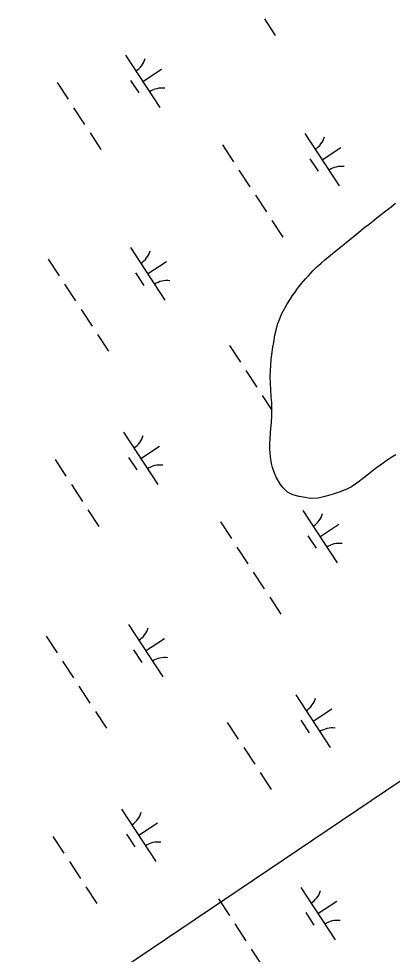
# Model space of a CAD drawing. Extents: x 3945642 to 3966284, y 206476 to 228921.
# Drawn here: x 3961122 to 3961420, y 215429 to 216176 of the extents above; entities that cross this region are included whole.
import ezdxf

# ---------------------------------------------------------------- set-up
doc = ezdxf.new("R2010")
doc.units = 0
for name, color, linetype in [('V-TOPO-SHOR', 7, 'Continuous'), ('V-UTIL-LINE', 7, 'Continuous'), ('V-WETL-SWMP', 7, 'Continuous')]:
    doc.layers.add(name, color=color, linetype=linetype)

msp = doc.modelspace()

# ---------------------------------------------------------------- linework, layer by layer
at = {"layer": 'V-TOPO-SHOR'}
msp.add_lwpolyline([(3961422.6, 215827.96), (3961419.32, 215825.94), (3961414.54, 215822.84), (3961410.17, 215819.61), (3961407.44, 215817.72), (3961403.34, 215814.48), (3961400.74, 215812.45), (3961397.05, 215809.48), (3961391.45, 215805.3), (3961387.08, 215802.33), (3961383.81, 215800.72), (3961378.08, 215798.44), (3961372.49, 215796.43), (3961366.91, 215794.83), (3961360.64, 215793.37), (3961354.11, 215793.14), (3961350.17, 215793.71), (3961345.28, 215794.55), (3961340.25, 215795.94), (3961336.05, 215798.14), (3961332.67, 215801.43), (3961330.37, 215804.16), (3961326.87, 215810.17), (3961325.66, 215813.17), (3961324.06, 215817.67), (3961323.4, 215821.07), (3961322.48, 215826.24), (3961322.09, 215829.38), (3961321.97, 215832.51), (3961322, 215837.4), (3961322.15, 215840.53), (3961322.59, 215845.56), (3961322.75, 215848.82), (3961323.32, 215853.85), (3961323.49, 215859.43), (3961323.51, 215863.37), (3961323.41, 215869.63), (3961323.03, 215873.85), (3961322.8, 215880.38), (3961322.55, 215884.6), (3961322.18, 215891.13), (3961322.34, 215895.35), (3961322.64, 215899.15), (3961322.94, 215904.32), (3961323.64, 215908.12), (3961324.36, 215913.97), (3961325.06, 215917.64), (3961326.05, 215923.62), (3961327.02, 215927.42), (3961328.41, 215932.85), (3961329.66, 215936.11), (3961331.59, 215940.72), (3961333.79, 215945.06), (3961335.44, 215948.05), (3961338.32, 215952.38), (3961339.97, 215955.23), (3961342.03, 215957.93), (3961344.09, 215960.78), (3961347.24, 215964.71), (3961350.39, 215968.49), (3961352.72, 215970.93), (3961356.27, 215974.85), (3961358.87, 215977.42), (3961362.98, 215981.07), (3961365.71, 215983.64), (3961370.36, 215987.42), (3961373.37, 215989.85), (3961378.29, 215993.77), (3961381.29, 215996.2), (3961384.58, 215998.76), (3961389.5, 216002.81), (3961392.91, 216005.79), (3961397.83, 216009.7), (3961401.11, 216012.27), (3961405.76, 216015.91), (3961408.77, 216018.21), (3961413.55, 216021.99), (3961418.74, 216026.04), (3961422.29, 216028.87)], dxfattribs=at)
at = {"layer": 'V-UTIL-LINE'}
msp.add_lwpolyline([(3961849.21, 215846.08), (3961847.16, 215851.26), (3959391.2, 214194.19)], dxfattribs=at)
at = {"layer": 'V-WETL-SWMP'}
for p, q in [((3961317.56, 216176.24), (3961326.32, 216162.86)), ((3961206.81, 216147.08), (3961234.21, 216105.25)), ((3961220.51, 216126.17), (3961235.56, 216136.03)), ((3961210.76, 216126.96), (3961217.34, 216116.92)), ((3961152.11, 216125.24), (3961160.88, 216111.86)), ((3961165.27, 216105.16), (3961174.03, 216091.78)), ((3961178.42, 216085.09), (3961187.18, 216071.71)), ((3961349.88, 216084.54), (3961377.28, 216042.71)), ((3961284.09, 216075.41), (3961292.85, 216062.03)), ((3961363.58, 216063.62), (3961378.64, 216073.49)), ((3961353.84, 216064.41), (3961360.41, 216054.38)), ((3961297.24, 216055.34), (3961306, 216041.95)), ((3961310.39, 216035.26), (3961319.16, 216021.88)), ((3961418.74, 216026.04), (3961422.29, 216028.87)), ((3961408.77, 216018.21), (3961413.55, 216021.99)), ((3961413.55, 216021.99), (3961418.74, 216026.04)), ((3961323.54, 216015.18), (3961332.31, 216001.8)), ((3961401.11, 216012.27), (3961405.76, 216015.91)), ((3961405.76, 216015.91), (3961408.77, 216018.21)), ((3961392.91, 216005.79), (3961397.83, 216009.7)), ((3961397.83, 216009.7), (3961401.11, 216012.27)), ((3961381.29, 215996.2), (3961384.57, 215998.76)), ((3961384.57, 215998.76), (3961389.5, 216002.81)), ((3961389.5, 216002.81), (3961392.91, 216005.79)), ((3961210.74, 215993.38), (3961238.14, 215951.56)), ((3961373.37, 215989.85), (3961378.29, 215993.77)), ((3961378.29, 215993.77), (3961381.29, 215996.2)), ((3961144.95, 215984.26), (3961153.71, 215970.88)), ((3961362.98, 215981.07), (3961365.71, 215983.64)), ((3961365.71, 215983.64), (3961370.36, 215987.42)), ((3961370.36, 215987.42), (3961373.37, 215989.85)), ((3961224.44, 215972.47), (3961239.5, 215982.34)), ((3961356.28, 215974.85), (3961358.88, 215977.42)), ((3961358.88, 215977.42), (3961362.98, 215981.07)), ((3961214.7, 215973.26), (3961221.27, 215963.23)), ((3961350.39, 215968.5), (3961352.72, 215970.93)), ((3961352.72, 215970.93), (3961356.28, 215974.85)), ((3961158.1, 215964.18), (3961166.87, 215950.8)), ((3961344.09, 215960.78), (3961347.24, 215964.71)), ((3961347.24, 215964.71), (3961350.39, 215968.5)), ((3961338.32, 215952.38), (3961339.97, 215955.23)), ((3961339.97, 215955.23), (3961342.03, 215957.93)), ((3961342.03, 215957.93), (3961344.09, 215960.78)), ((3961333.79, 215945.06), (3961335.44, 215948.05)), ((3961335.44, 215948.05), (3961338.32, 215952.38)), ((3961171.25, 215944.11), (3961180.02, 215930.73)), ((3961329.66, 215936.11), (3961331.59, 215940.72)), ((3961331.59, 215940.72), (3961333.79, 215945.06)), ((3961326.05, 215923.62), (3961328.41, 215932.85)), ((3961328.41, 215932.85), (3961329.66, 215936.11)), ((3961184.4, 215924.03), (3961193.17, 215910.65)), ((3961324.36, 215913.97), (3961325.06, 215917.64)), ((3961325.06, 215917.64), (3961326.05, 215923.62)), ((3961289.63, 215915.32), (3961298.4, 215901.94)), ((3961323.64, 215908.12), (3961324.36, 215913.97)), ((3961322.64, 215899.15), (3961322.94, 215904.32)), ((3961322.94, 215904.32), (3961323.64, 215908.12)), ((3961302.79, 215895.25), (3961311.55, 215881.86)), ((3961322.18, 215891.13), (3961322.34, 215895.35)), ((3961322.34, 215895.35), (3961322.64, 215899.15)), ((3961322.55, 215884.6), (3961322.18, 215891.13)), ((3961322.8, 215880.38), (3961322.55, 215884.6)), ((3961323.03, 215873.85), (3961322.8, 215880.38)), ((3961315.94, 215875.17), (3961323.51, 215863.61)), ((3961323.41, 215869.63), (3961323.03, 215873.85)), ((3961323.51, 215863.37), (3961323.41, 215869.63)), ((3961323.32, 215853.85), (3961323.49, 215859.43)), ((3961323.49, 215859.43), (3961323.51, 215863.37)), ((3961322.75, 215848.82), (3961323.32, 215853.85)), ((3961205.19, 215846.01), (3961232.59, 215804.18)), ((3961322.15, 215840.53), (3961322.59, 215845.56)), ((3961322.59, 215845.56), (3961322.75, 215848.82)), ((3961218.89, 215825.1), (3961233.94, 215834.96)), ((3961321.97, 215832.51), (3961322, 215837.4)), ((3961322, 215837.4), (3961322.15, 215840.53)), ((3961322.09, 215829.38), (3961321.97, 215832.51)), ((3961322.48, 215826.24), (3961322.09, 215829.38)), ((3961422.6, 215827.96), (3961419.32, 215825.94)), ((3961150.5, 215824.17), (3961159.26, 215810.79)), ((3961209.15, 215825.89), (3961215.72, 215815.85)), ((3961323.4, 215821.07), (3961322.48, 215826.24)), ((3961324.06, 215817.67), (3961323.4, 215821.07)), ((3961410.17, 215819.6), (3961407.44, 215817.72)), ((3961414.54, 215822.84), (3961410.17, 215819.6)), ((3961419.32, 215825.94), (3961414.54, 215822.84)), ((3961325.66, 215813.17), (3961324.06, 215817.67)), ((3961326.87, 215810.17), (3961325.66, 215813.17)), ((3961400.74, 215812.45), (3961397.05, 215809.48)), ((3961403.34, 215814.48), (3961400.74, 215812.45)), ((3961407.44, 215817.72), (3961403.34, 215814.48)), ((3961330.37, 215804.16), (3961326.87, 215810.17)), ((3961332.67, 215801.43), (3961330.37, 215804.16)), ((3961391.45, 215805.3), (3961387.08, 215802.33)), ((3961397.05, 215809.48), (3961391.45, 215805.3)), ((3961163.65, 215804.09), (3961172.41, 215790.71)), ((3961336.05, 215798.14), (3961332.67, 215801.43)), ((3961340.25, 215795.94), (3961336.05, 215798.14)), ((3961378.08, 215798.44), (3961372.49, 215796.43)), ((3961383.81, 215800.72), (3961378.08, 215798.44)), ((3961387.08, 215802.33), (3961383.81, 215800.72)), ((3961345.28, 215794.55), (3961340.25, 215795.94)), ((3961350.17, 215793.71), (3961345.28, 215794.55)), ((3961354.11, 215793.14), (3961350.17, 215793.71)), ((3961360.64, 215793.37), (3961354.11, 215793.14)), ((3961366.91, 215794.83), (3961360.64, 215793.37)), ((3961372.49, 215796.43), (3961366.91, 215794.83)), ((3961176.8, 215784.02), (3961185.57, 215770.63)), ((3961348.26, 215783.47), (3961375.66, 215741.64)), ((3961282.47, 215774.34), (3961291.23, 215760.96)), ((3961361.96, 215762.55), (3961377.02, 215772.42)), ((3961352.22, 215763.34), (3961358.79, 215753.31)), ((3961295.62, 215754.27), (3961304.39, 215740.88)), ((3961308.77, 215734.19), (3961317.54, 215720.81)), ((3961321.92, 215714.11), (3961330.69, 215700.73)), ((3961209.12, 215692.31), (3961236.52, 215650.49)), ((3961143.33, 215683.19), (3961152.1, 215669.81)), ((3961222.82, 215671.4), (3961237.88, 215681.27)), ((3961213.08, 215672.19), (3961219.66, 215662.16)), ((3961156.48, 215663.11), (3961165.25, 215649.73)), ((3961169.63, 215643.04), (3961178.4, 215629.65)), ((3961342.71, 215636.09), (3961370.11, 215594.26)), ((3961356.41, 215615.18), (3961371.46, 215625.04)), ((3961182.78, 215622.96), (3961191.55, 215609.58)), ((3961288.02, 215614.25), (3961296.78, 215600.87)), ((3961346.67, 215615.97), (3961353.24, 215605.93)), ((3961301.17, 215594.17), (3961309.94, 215580.79)), ((3961314.32, 215574.1), (3961323.09, 215560.72)), ((3961203.57, 215544.94), (3961230.97, 215503.11)), ((3961217.27, 215524.02), (3961232.33, 215533.89)), ((3961148.88, 215523.1), (3961157.64, 215509.72)), ((3961207.53, 215524.82), (3961214.1, 215514.78)), ((3961162.03, 215503.02), (3961170.8, 215489.64)), ((3961175.18, 215482.95), (3961183.95, 215469.56)), ((3961346.64, 215482.4), (3961374.04, 215440.57)), ((3961280.85, 215473.27), (3961289.62, 215459.89)), ((3961360.34, 215461.48), (3961375.4, 215471.35)), ((3961350.6, 215462.27), (3961357.18, 215452.24)), ((3961294, 215453.2), (3961302.77, 215439.81)), ((3961307.15, 215433.12), (3961315.92, 215419.74))]:
    msp.add_line(p, q, dxfattribs=at)
for centre, start, end in [((3961205.57, 216149.4), 302.45745, 344.00111), ((3961235.84, 216103.19), 82.45745, 124.00111), ((3961348.64, 216086.86), 302.45745, 344.00111), ((3961378.91, 216040.65), 82.45745, 124.00111), ((3961209.5, 215995.71), 302.45745, 344.00111), ((3961239.77, 215949.5), 82.45745, 124.00111), ((3961203.95, 215848.33), 302.45745, 344.00111), ((3961234.22, 215802.12), 82.45745, 124.00111), ((3961347.02, 215785.79), 302.45745, 344.00111), ((3961377.3, 215739.58), 82.45745, 124.00111), ((3961207.88, 215694.64), 302.45745, 344.00111), ((3961238.16, 215648.43), 82.45745, 124.00111), ((3961341.47, 215638.41), 302.45745, 344.00111), ((3961371.74, 215592.2), 82.45745, 124.00111), ((3961202.33, 215547.26), 302.45745, 344.00111), ((3961232.6, 215501.05), 82.45745, 124.00111), ((3961345.4, 215484.72), 302.45745, 344.00111), ((3961375.68, 215438.51), 82.45745, 124.00111)]:
    msp.add_arc(centre, 17.62, start, end, dxfattribs=at)

doc.saveas('drawing.dxf')
